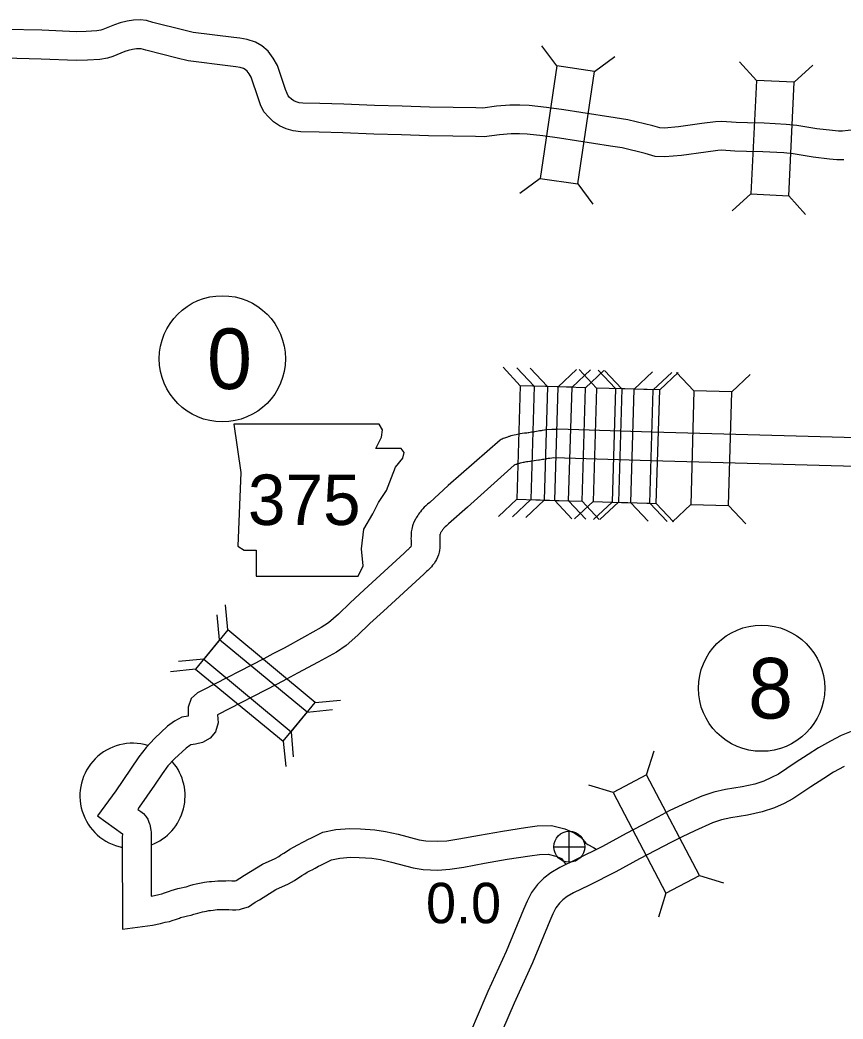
# Model space of a CAD drawing. Extents: x -939622 to -934245, y 1383184 to 1385301.
# Drawn here: x -936405.18 to -936379.35, y 1384124.02 to 1384155.38 of the extents above; entities that cross this region are included whole.
import ezdxf

# ---------------------------------------------------------------- set-up
doc = ezdxf.new("R2010")
doc.units = 0
for name, color, linetype in [('10', 7, 'Continuous'), ('15', 7, 'Continuous'), ('20', 7, 'Continuous'), ('21', 7, 'Continuous'), ('24', 7, 'Continuous'), ('25', 7, 'Continuous'), ('26', 7, 'Continuous'), ('27', 7, 'Continuous')]:
    doc.layers.add(name, color=color, linetype=linetype)

msp = doc.modelspace()

# ---------------------------------------------------------------- linework, layer by layer
at = {"layer": '10'}
for points in [[(-936388.113, 1384152.553), (-936388.651, 1384152.633), (-936389.196, 1384152.694), (-936389.493, 1384152.705), (-936389.806, 1384152.702), (-936390.22, 1384152.666), (-936390.654, 1384152.613), (-936390.871, 1384152.619), (-936391.583, 1384152.625), (-936392.326, 1384152.641), (-936393.178, 1384152.675), (-936394.047, 1384152.697), (-936395.018, 1384152.73), (-936395.762, 1384152.753), (-936396.297, 1384152.765), (-936396.418, 1384152.78), (-936396.514, 1384152.808), (-936396.587, 1384152.841), (-936396.656, 1384152.888), (-936396.724, 1384152.951), (-936396.763, 1384152.996), (-936396.796, 1384153.064), (-936396.845, 1384153.197), (-936397.096, 1384153.952), (-936397.229, 1384154.181), (-936397.389, 1384154.398), (-936397.591, 1384154.564), (-936397.787, 1384154.676), (-936398.046, 1384154.763), (-936398.28, 1384154.802), (-936398.463, 1384154.822), (-936399.736, 1384154.981), (-936400.03, 1384155.052), (-936401.002, 1384155.3), (-936401.206, 1384155.355), (-936401.407, 1384155.376), (-936401.614, 1384155.369), (-936401.811, 1384155.334), (-936402.032, 1384155.288), (-936402.205, 1384155.225), (-936402.573, 1384155.076), (-936402.64, 1384155.054), (-936402.764, 1384155.036), (-936403.099, 1384155.016), (-936403.403, 1384155.008), (-936404.488, 1384155.051), (-936405.634, 1384155.073)], [(-936388.246, 1384151.663), (-936388.767, 1384151.741), (-936389.262, 1384151.796), (-936389.505, 1384151.805), (-936389.763, 1384151.802), (-936390.127, 1384151.77), (-936390.611, 1384151.712), (-936390.886, 1384151.719), (-936391.597, 1384151.725), (-936392.354, 1384151.742), (-936393.207, 1384151.776), (-936394.073, 1384151.797), (-936395.047, 1384151.83), (-936395.786, 1384151.853), (-936396.362, 1384151.866), (-936396.601, 1384151.896), (-936396.825, 1384151.961), (-936397.028, 1384152.052), (-936397.219, 1384152.183), (-936397.37, 1384152.323), (-936397.519, 1384152.492), (-936397.626, 1384152.711), (-936397.695, 1384152.902), (-936397.92, 1384153.579), (-936397.982, 1384153.685), (-936398.047, 1384153.773), (-936398.105, 1384153.821), (-936398.157, 1384153.851), (-936398.265, 1384153.887), (-936398.404, 1384153.91), (-936398.569, 1384153.929), (-936399.898, 1384154.094), (-936400.247, 1384154.179), (-936401.231, 1384154.43), (-936401.37, 1384154.467), (-936401.439, 1384154.474), (-936401.52, 1384154.472), (-936401.64, 1384154.45), (-936401.785, 1384154.42), (-936401.881, 1384154.385), (-936402.261, 1384154.232), (-936402.432, 1384154.174), (-936402.674, 1384154.14), (-936403.059, 1384154.117), (-936403.409, 1384154.107), (-936404.515, 1384154.151), (-936405.65, 1384154.173)], [(-936378.653, 1384151.967), (-936379.369, 1384151.888), (-936379.489, 1384151.889), (-936379.682, 1384151.908), (-936380.167, 1384151.962), (-936380.794, 1384152.065), (-936381.135, 1384152.1), (-936381.823, 1384152.134), (-936382.347, 1384152.153), (-936382.705, 1384152.162), (-936383.15, 1384152.188), (-936383.355, 1384152.179), (-936383.778, 1384152.124), (-936384.514, 1384152.019), (-936384.958, 1384151.982), (-936385.096, 1384151.988), (-936385.319, 1384152.055), (-936386.105, 1384152.243), (-936386.502, 1384152.309), (-936387.578, 1384152.474), (-936388.113, 1384152.553)], [(-936379.323, 1384150.987), (-936379.538, 1384150.989), (-936379.778, 1384151.013), (-936380.29, 1384151.07), (-936380.914, 1384151.172), (-936381.204, 1384151.203), (-936381.861, 1384151.235), (-936382.375, 1384151.253), (-936382.743, 1384151.262), (-936383.157, 1384151.287), (-936383.276, 1384151.282), (-936383.657, 1384151.232), (-936384.413, 1384151.125), (-936384.94, 1384151.08), (-936385.246, 1384151.094), (-936385.553, 1384151.185), (-936386.283, 1384151.361), (-936386.643, 1384151.42), (-936387.713, 1384151.584), (-936388.246, 1384151.663)], [(-936388.303, 1384142.53), (-936388.343, 1384142.529), (-936388.414, 1384142.528), (-936388.488, 1384142.524), (-936388.645, 1384142.511), (-936388.716, 1384142.502), (-936388.785, 1384142.492), (-936388.824, 1384142.486), (-936388.869, 1384142.478), (-936388.912, 1384142.472), (-936388.97, 1384142.462), (-936389.031, 1384142.452), (-936389.065, 1384142.446), (-936389.129, 1384142.436), (-936389.203, 1384142.422), (-936389.226, 1384142.418), (-936389.269, 1384142.414), (-936389.295, 1384142.41), (-936389.341, 1384142.405), (-936389.414, 1384142.396), (-936389.48, 1384142.384), (-936389.524, 1384142.378), (-936389.561, 1384142.37), (-936389.609, 1384142.361), (-936389.671, 1384142.347), (-936389.721, 1384142.336), (-936389.768, 1384142.321), (-936389.81, 1384142.308), (-936389.832, 1384142.301), (-936389.882, 1384142.285), (-936389.908, 1384142.276), (-936389.945, 1384142.264), (-936389.97, 1384142.254), (-936390.015, 1384142.237), (-936390.048, 1384142.22), (-936390.075, 1384142.208), (-936390.108, 1384142.19)], [(-936362.249, 1384141.661), (-936367.631, 1384141.867), (-936369.693, 1384141.94), (-936373.674, 1384142.092), (-936377.425, 1384142.219), (-936385.35, 1384142.441), (-936388.302, 1384142.531)], [(-936390.108, 1384142.19), (-936391.734, 1384140.762)], [(-936388.427, 1384141.634), (-936388.551, 1384141.615), (-936388.597, 1384141.61), (-936388.65, 1384141.602), (-936388.674, 1384141.598), (-936388.732, 1384141.588), (-936388.779, 1384141.582), (-936388.823, 1384141.574), (-936388.87, 1384141.567), (-936388.909, 1384141.559), (-936388.98, 1384141.548), (-936389.041, 1384141.537), (-936389.1, 1384141.526), (-936389.153, 1384141.521), (-936389.179, 1384141.517), (-936389.239, 1384141.51), (-936389.283, 1384141.505), (-936389.335, 1384141.496), (-936389.366, 1384141.491), (-936389.386, 1384141.487), (-936389.428, 1384141.479), (-936389.474, 1384141.469), (-936389.488, 1384141.466), (-936389.5, 1384141.462), (-936389.54, 1384141.45), (-936389.561, 1384141.443), (-936389.598, 1384141.431), (-936389.619, 1384141.424), (-936389.645, 1384141.415), (-936389.661, 1384141.407), (-936389.671, 1384141.402)], [(-936362.495, 1384140.769), (-936367.664, 1384140.968), (-936369.726, 1384141.041), (-936373.706, 1384141.193), (-936377.453, 1384141.319), (-936385.376, 1384141.541), (-936388.427, 1384141.634)], [(-936389.671, 1384141.402), (-936391.133, 1384140.092)], [(-936391.734, 1384140.762), (-936392.318, 1384140.238), (-936392.384, 1384140.182), (-936392.441, 1384140.131), (-936392.493, 1384140.082), (-936392.537, 1384140.031), (-936392.575, 1384139.988), (-936392.612, 1384139.941), (-936392.637, 1384139.907), (-936392.668, 1384139.864), (-936392.694, 1384139.829), (-936392.723, 1384139.785), (-936392.74, 1384139.757), (-936392.767, 1384139.715), (-936392.808, 1384139.635), (-936392.825, 1384139.583), (-936392.835, 1384139.559), (-936392.854, 1384139.503), (-936392.869, 1384139.45), (-936392.882, 1384139.393), (-936392.897, 1384139.308), (-936392.901, 1384139.196), (-936392.903, 1384139.171), (-936392.906, 1384139.104), (-936392.904, 1384139.037), (-936392.902, 1384138.989), (-936392.898, 1384138.948), (-936392.898, 1384138.909), (-936392.901, 1384138.892), (-936392.907, 1384138.858), (-936392.912, 1384138.849), (-936392.915, 1384138.843), (-936392.932, 1384138.824), (-936392.948, 1384138.807), (-936392.968, 1384138.786), (-936392.993, 1384138.762), (-936393.006, 1384138.749), (-936393.024, 1384138.733), (-936393.058, 1384138.702), (-936393.084, 1384138.677), (-936393.12, 1384138.642), (-936394.378, 1384137.491)], [(-936391.133, 1384140.092), (-936391.725, 1384139.561), (-936391.791, 1384139.504), (-936391.832, 1384139.468), (-936391.843, 1384139.458), (-936391.861, 1384139.437), (-936391.881, 1384139.414), (-936391.896, 1384139.394), (-936391.913, 1384139.373), (-936391.94, 1384139.334), (-936391.956, 1384139.313), (-936391.966, 1384139.297), (-936391.977, 1384139.28), (-936391.992, 1384139.244), (-936391.996, 1384139.23), (-936391.997, 1384139.229), (-936391.999, 1384139.218), (-936392, 1384139.213), (-936392.003, 1384139.147), (-936392.004, 1384139.124), (-936392.005, 1384139.098), (-936392.004, 1384139.066), (-936392.004, 1384139.047), (-936391.999, 1384138.995), (-936391.997, 1384138.883), (-936392.001, 1384138.808), (-936392.016, 1384138.726), (-936392.026, 1384138.675), (-936392.042, 1384138.595), (-936392.074, 1384138.513), (-936392.106, 1384138.448), (-936392.134, 1384138.393), (-936392.182, 1384138.317), (-936392.228, 1384138.262), (-936392.265, 1384138.219), (-936392.297, 1384138.185), (-936392.337, 1384138.143), (-936392.36, 1384138.122), (-936392.379, 1384138.102), (-936392.421, 1384138.065), (-936392.443, 1384138.045), (-936392.46, 1384138.028), (-936392.505, 1384137.985), (-936393.77, 1384136.827)], [(-936391.118, 1384140.1), (-936391.13, 1384140.089)], [(-936394.378, 1384137.491), (-936394.818, 1384137.088), (-936395.183, 1384136.733), (-936395.496, 1384136.46), (-936395.72, 1384136.307), (-936396.251, 1384136.013), (-936396.89, 1384135.665), (-936397.241, 1384135.482)], [(-936393.77, 1384136.827), (-936394.196, 1384136.438), (-936394.573, 1384136.07), (-936394.945, 1384135.747), (-936395.246, 1384135.541), (-936395.818, 1384135.224), (-936396.463, 1384134.873), (-936396.816, 1384134.689)], [(-936397.241, 1384135.482), (-936397.521, 1384135.332), (-936399.439, 1384134.343)], [(-936396.816, 1384134.689), (-936397.103, 1384134.535), (-936398.981, 1384133.567)], [(-936399.439, 1384134.343), (-936399.605, 1384134.26), (-936399.803, 1384134.079), (-936399.895, 1384133.808), (-936399.899, 1384133.543), (-936399.894, 1384133.525), (-936400.099, 1384133.496), (-936400.328, 1384133.376), (-936400.544, 1384133.215), (-936400.958, 1384132.827), (-936401.22, 1384132.55), (-936401.447, 1384132.248), (-936401.703, 1384131.868)], [(-936398.981, 1384133.567), (-936398.959, 1384133.316), (-936399.037, 1384133.041), (-936399.205, 1384132.834), (-936399.445, 1384132.697), (-936399.673, 1384132.647), (-936399.819, 1384132.627), (-936399.846, 1384132.612), (-936399.965, 1384132.524), (-936400.323, 1384132.189), (-936400.531, 1384131.968), (-936400.719, 1384131.719), (-936400.959, 1384131.362)], [(-936401.703, 1384131.868), (-936402.166, 1384131.188), (-936402.744, 1384130.402), (-936401.963, 1384129.841), (-936401.963, 1384129.836), (-936401.962, 1384129.808), (-936401.964, 1384129.767), (-936401.959, 1384126.849), (-936401.016, 1384126.97), (-936400.761, 1384127.027), (-936400.615, 1384127.059), (-936400.488, 1384127.089), (-936400.371, 1384127.125), (-936400.297, 1384127.148), (-936400.171, 1384127.191), (-936400.134, 1384127.206), (-936400.001, 1384127.246), (-936399.92, 1384127.263), (-936399.808, 1384127.288), (-936399.717, 1384127.312), (-936399.592, 1384127.351), (-936399.52, 1384127.37), (-936399.449, 1384127.387), (-936399.326, 1384127.413), (-936399.247, 1384127.426), (-936399.194, 1384127.434), (-936399.114, 1384127.443), (-936399.054, 1384127.451), (-936398.986, 1384127.458), (-936398.931, 1384127.462), (-936398.873, 1384127.462), (-936398.799, 1384127.46), (-936398.691, 1384127.46), (-936398.622, 1384127.465), (-936398.508, 1384127.456), (-936398.399, 1384127.456), (-936398.292, 1384127.466), (-936398.192, 1384127.489), (-936398.002, 1384127.546), (-936397.793, 1384127.687), (-936397.663, 1384127.767), (-936397.147, 1384128.085), (-936396.749, 1384128.262), (-936396.562, 1384128.373), (-936396.487, 1384128.426), (-936396.405, 1384128.479), (-936396.328, 1384128.531), (-936396.241, 1384128.584), (-936396.163, 1384128.629), (-936396.056, 1384128.685), (-936396.005, 1384128.709), (-936395.908, 1384128.762), (-936395.808, 1384128.817), (-936395.737, 1384128.854), (-936395.631, 1384128.907)], [(-936400.959, 1384131.362), (-936401.431, 1384130.668), (-936401.479, 1384130.602), (-936401.382, 1384130.532), (-936401.304, 1384130.472), (-936401.25, 1384130.41), (-936401.217, 1384130.37), (-936401.165, 1384130.294), (-936401.128, 1384130.207), (-936401.11, 1384130.153), (-936401.103, 1384130.13), (-936401.087, 1384130.076), (-936401.076, 1384130.003), (-936401.069, 1384129.952), (-936401.063, 1384129.885), (-936401.062, 1384129.795), (-936401.064, 1384129.746), (-936401.061, 1384127.882), (-936400.955, 1384127.906), (-936400.814, 1384127.936), (-936400.726, 1384127.958), (-936400.636, 1384127.985), (-936400.577, 1384128.003), (-936400.484, 1384128.035), (-936400.427, 1384128.058), (-936400.225, 1384128.118), (-936400.114, 1384128.142), (-936400.02, 1384128.163), (-936399.965, 1384128.177), (-936399.844, 1384128.215), (-936399.74, 1384128.243), (-936399.644, 1384128.265), (-936399.492, 1384128.298), (-936399.388, 1384128.315), (-936399.31, 1384128.327), (-936399.225, 1384128.336), (-936399.165, 1384128.344), (-936399.066, 1384128.355), (-936398.962, 1384128.362), (-936398.861, 1384128.362), (-936398.787, 1384128.36), (-936398.721, 1384128.36), (-936398.626, 1384128.367), (-936398.524, 1384128.362), (-936398.5, 1384128.358), (-936398.471, 1384128.356), (-936398.44, 1384128.356), (-936398.436, 1384128.356), (-936398.422, 1384128.36), (-936398.392, 1384128.369), (-936398.28, 1384128.444), (-936398.134, 1384128.534), (-936397.567, 1384128.883), (-936397.164, 1384129.062), (-936397.051, 1384129.129), (-936396.989, 1384129.173), (-936396.9, 1384129.23), (-936396.817, 1384129.286), (-936396.704, 1384129.356), (-936396.595, 1384129.419), (-936396.455, 1384129.492), (-936396.414, 1384129.511), (-936396.342, 1384129.551), (-936396.234, 1384129.61), (-936396.145, 1384129.657), (-936396.03, 1384129.713)], [(-936396.03, 1384129.713), (-936395.671, 1384129.888), (-936395.26, 1384129.97), (-936394.826, 1384130.004), (-936394.489, 1384129.994), (-936394.04, 1384129.963), (-936393.701, 1384129.913), (-936393.305, 1384129.827), (-936392.648, 1384129.651), (-936392.437, 1384129.618), (-936392.072, 1384129.601), (-936391.786, 1384129.619), (-936391.403, 1384129.676), (-936390.761, 1384129.798), (-936390.031, 1384129.924), (-936389.308, 1384130.034), (-936388.944, 1384130.09), (-936388.494, 1384130.094), (-936388.079, 1384129.992), (-936387.761, 1384129.862), (-936387.57, 1384129.724), (-936387.421, 1384129.547), (-936387.414, 1384129.538), (-936387.352, 1384129.506), (-936387.176, 1384129.408), (-936387.1, 1384129.358)], [(-936395.631, 1384128.907), (-936395.396, 1384129.025), (-936395.137, 1384129.077), (-936394.803, 1384129.103), (-936394.534, 1384129.095), (-936394.136, 1384129.068), (-936393.862, 1384129.027), (-936393.518, 1384128.952), (-936392.833, 1384128.769), (-936392.527, 1384128.722), (-936392.064, 1384128.699), (-936391.691, 1384128.723), (-936391.252, 1384128.789), (-936390.6, 1384128.913), (-936389.887, 1384129.036), (-936389.172, 1384129.144), (-936388.87, 1384129.19), (-936388.6, 1384129.193), (-936388.359, 1384129.133), (-936388.201, 1384129.069), (-936388.187, 1384129.059), (-936388.129, 1384128.991), (-936388.057, 1384128.892)]]:
    msp.add_lwpolyline(points, dxfattribs=at)
at = {"layer": '15'}
for points in [[(-936379.04, 1384133.066), (-936379.409, 1384132.917), (-936379.738, 1384132.748), (-936380.116, 1384132.538), (-936380.438, 1384132.329), (-936380.849, 1384132.065), (-936381.378, 1384131.713), (-936381.591, 1384131.601), (-936381.829, 1384131.494), (-936382.12, 1384131.397), (-936382.516, 1384131.31), (-936383.034, 1384131.224), (-936383.404, 1384131.145), (-936383.774, 1384131.022), (-936384.378, 1384130.752), (-936384.799, 1384130.554), (-936385.151, 1384130.371), (-936386.156, 1384129.842), (-936386.892, 1384129.441), (-936387.721, 1384129.026), (-936388.23, 1384128.781), (-936388.513, 1384128.616), (-936388.733, 1384128.444), (-936388.932, 1384128.249), (-936389.12, 1384127.991), (-936389.264, 1384127.725), (-936389.379, 1384127.462), (-936389.924, 1384126.148), (-936390.492, 1384124.884), (-936390.863, 1384124.032), (-936391.095, 1384123.491)], [(-936379.314, 1384131.954), (-936379.652, 1384131.766), (-936379.95, 1384131.573), (-936380.357, 1384131.312), (-936380.919, 1384130.938), (-936381.196, 1384130.792), (-936381.501, 1384130.654), (-936381.881, 1384130.528), (-936382.346, 1384130.426), (-936382.865, 1384130.34), (-936383.166, 1384130.275), (-936383.448, 1384130.181), (-936384.003, 1384129.934), (-936384.4, 1384129.747), (-936384.735, 1384129.574), (-936385.731, 1384129.049), (-936386.475, 1384128.643), (-936387.324, 1384128.218), (-936387.807, 1384127.985), (-936388.008, 1384127.869), (-936388.139, 1384127.766), (-936388.249, 1384127.658), (-936388.357, 1384127.51), (-936388.455, 1384127.33), (-936388.551, 1384127.109), (-936389.097, 1384125.791), (-936389.669, 1384124.519), (-936390.037, 1384123.675)]]:
    msp.add_lwpolyline(points, dxfattribs=at)
at = {"layer": '20'}
for p, q in [((-936388.326, 1384153.932), (-936388.797, 1384154.568)), ((-936387.151, 1384153.757), (-936386.514, 1384154.228)), ((-936382.067, 1384153.479), (-936382.6, 1384154.066)), ((-936380.881, 1384153.422), (-936380.294, 1384153.954)), ((-936388.85, 1384150.406), (-936389.487, 1384149.935)), ((-936387.675, 1384150.232), (-936387.204, 1384149.595)), ((-936382.24, 1384149.919), (-936382.827, 1384149.387)), ((-936381.054, 1384149.862), (-936380.522, 1384149.275)), ((-936389.476, 1384143.899), (-936390.018, 1384144.476)), ((-936389.039, 1384143.886), (-936389.582, 1384144.462)), ((-936388.618, 1384143.873), (-936389.161, 1384144.45)), ((-936388.288, 1384143.863), (-936387.711, 1384144.406)), ((-936387.851, 1384143.85), (-936387.275, 1384144.392)), ((-936387.086, 1384143.826), (-936387.629, 1384144.403)), ((-936387.431, 1384143.837), (-936386.854, 1384144.38)), ((-936386.49, 1384143.808), (-936387.032, 1384144.385)), ((-936386.29, 1384143.802), (-936386.832, 1384144.379)), ((-936385.898, 1384143.79), (-936385.322, 1384144.333)), ((-936385.302, 1384143.772), (-936384.725, 1384144.315)), ((-936385.102, 1384143.766), (-936384.526, 1384144.309)), ((-936384.026, 1384143.736), (-936384.57, 1384144.312)), ((-936382.839, 1384143.703), (-936382.263, 1384144.247)), ((-936389.584, 1384140.337), (-936390.161, 1384139.794)), ((-936389.147, 1384140.323), (-936389.724, 1384139.781)), ((-936388.727, 1384140.311), (-936389.303, 1384139.768)), ((-936388.396, 1384140.301), (-936387.854, 1384139.724)), ((-936387.96, 1384140.287), (-936387.417, 1384139.71)), ((-936387.194, 1384140.264), (-936387.771, 1384139.721)), ((-936387.539, 1384140.274), (-936386.996, 1384139.698)), ((-936386.598, 1384140.246), (-936387.175, 1384139.703)), ((-936386.398, 1384140.24), (-936386.975, 1384139.697)), ((-936386.007, 1384140.228), (-936385.464, 1384139.651)), ((-936385.41, 1384140.21), (-936384.868, 1384139.633)), ((-936385.211, 1384140.204), (-936384.668, 1384139.627)), ((-936384.126, 1384140.174), (-936384.702, 1384139.63)), ((-936382.939, 1384140.14), (-936382.394, 1384139.565)), ((-936398.65, 1384136.234), (-936398.723, 1384137.023)), ((-936398.914, 1384135.92), (-936398.992, 1384136.708)), ((-936399.41, 1384135.321), (-936400.199, 1384135.248)), ((-936399.668, 1384135.001), (-936400.456, 1384134.924)), ((-936395.911, 1384133.955), (-936395.122, 1384134.027)), ((-936396.159, 1384133.659), (-936395.371, 1384133.737)), ((-936396.67, 1384133.041), (-936396.598, 1384132.253)), ((-936396.912, 1384132.741), (-936396.835, 1384131.953)), ((-936385.514, 1384131.686), (-936385.28, 1384132.442)), ((-936386.565, 1384131.132), (-936387.322, 1384131.367)), ((-936383.854, 1384128.532), (-936383.097, 1384128.298)), ((-936384.905, 1384127.979), (-936385.14, 1384127.222))]:
    msp.add_line(p, q, dxfattribs=at)
for points in [[(-936388.326, 1384153.932), (-936388.85, 1384150.406), (-936387.675, 1384150.232), (-936387.151, 1384153.757)], [(-936381.054, 1384149.862), (-936380.881, 1384153.422), (-936382.067, 1384153.479), (-936382.24, 1384149.919)], [(-936388.396, 1384140.301), (-936388.288, 1384143.863), (-936389.476, 1384143.899), (-936389.584, 1384140.337)], [(-936387.96, 1384140.287), (-936387.851, 1384143.85), (-936389.039, 1384143.886), (-936389.147, 1384140.323)], [(-936387.539, 1384140.274), (-936387.431, 1384143.837), (-936388.618, 1384143.873), (-936388.727, 1384140.311)], [(-936387.086, 1384143.826), (-936387.194, 1384140.264), (-936386.007, 1384140.228), (-936385.898, 1384143.79)], [(-936386.49, 1384143.808), (-936386.598, 1384140.246), (-936385.41, 1384140.21), (-936385.302, 1384143.772)], [(-936386.29, 1384143.802), (-936386.398, 1384140.24), (-936385.211, 1384140.204), (-936385.102, 1384143.766)], [(-936382.939, 1384140.14), (-936382.839, 1384143.703), (-936384.026, 1384143.736), (-936384.126, 1384140.174)], [(-936395.911, 1384133.955), (-936398.65, 1384136.234), (-936399.41, 1384135.321), (-936396.67, 1384133.041)], [(-936396.159, 1384133.659), (-936398.914, 1384135.92), (-936399.668, 1384135.001), (-936396.912, 1384132.741)], [(-936386.565, 1384131.132), (-936384.905, 1384127.979), (-936383.854, 1384128.532), (-936385.514, 1384131.686)]]:
    msp.add_lwpolyline(points, close=True, dxfattribs=at)
at = {"layer": '21'}
msp.add_lwpolyline([(-936398.47, 1384142.692), (-936398.242, 1384141.17), (-936398.343, 1384138.86), (-936398.14, 1384138.733), (-936397.759, 1384138.733), (-936397.759, 1384137.921), (-936394.562, 1384137.921), (-936394.41, 1384138.251), (-936394.46, 1384138.784), (-936394.384, 1384139.393), (-936394.105, 1384139.875), (-936393.927, 1384140.231), (-936393.674, 1384140.611), (-936393.521, 1384141.017), (-936393.395, 1384141.347), (-936393.166, 1384141.626), (-936393.115, 1384141.804), (-936393.217, 1384141.931), (-936394.004, 1384141.931), (-936393.826, 1384142.286), (-936393.801, 1384142.515), (-936393.906, 1384142.69)], close=True, dxfattribs=at)
at = {"layer": '24'}
for start, end in [(73.2221, 258.8771), (291.1669, 40.2491)]:
    msp.add_arc((-936401.644, 1384131.028), 1.65, start, end, dxfattribs=at)
at = {"layer": '26'}
for p, q in [((-936387.938, 1384128.943), (-936387.938, 1384129.918)), ((-936388.425, 1384129.431), (-936387.45, 1384129.431))]:
    msp.add_line(p, q, dxfattribs=at)
msp.add_circle((-936387.938, 1384129.431), 0.487, dxfattribs=at)
at = {"layer": '27'}
for centre in [(-936398.824, 1384144.744), (-936381.904, 1384134.405)]:
    msp.add_circle(centre, 1.98, dxfattribs=at)

# ---------------------------------------------------------------- texts
at = {"layer": '21'}
msp.add_text('375', height=1.584, dxfattribs=at).set_placement((-936398.022, 1384139.528))
at = {"layer": '25'}
msp.add_text('0.0', height=1.2672, dxfattribs=at).set_placement((-936392.434, 1384127.031))
at = {"layer": '27'}
for s, p in [('0', (-936399.308, 1384143.794)), ('8', (-936382.33, 1384133.454))]:
    msp.add_text(s, height=1.901, dxfattribs=at).set_placement(p)

doc.saveas('drawing.dxf')
